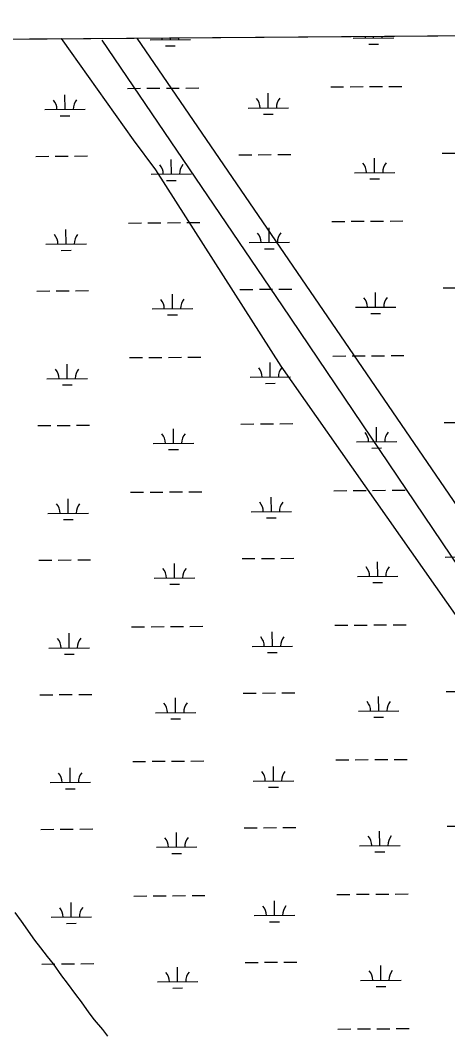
# Model space of a CAD drawing. Extents: x 3540316 to 3578335, y 553172 to 578787.
# Drawn here: x 3563082 to 3564138, y 574451 to 576946 of the extents above; entities that cross this region are included whole.
import ezdxf

# ---------------------------------------------------------------- set-up
doc = ezdxf.new("R2010")
doc.units = 0
for name, color, linetype in [('V-GRID-FRAM', 7, 'Continuous'), ('V-SITE-VEGE', 7, 'Continuous'), ('V-UTIL-LINE', 7, 'Continuous'), ('V-WETL-SWMP', 7, 'Continuous')]:
    doc.layers.add(name, color=color, linetype=linetype)

msp = doc.modelspace()

# ---------------------------------------------------------------- linework, layer by layer
at = {"layer": 'V-GRID-FRAM'}
for points in [[(3544387.2, 576756), (3576013, 576999.8), (3576161.1, 558817.2), (3544519.4, 558573.3), (3544387.2, 576756)], [(3544387.2, 576756), (3576013, 576999.8)]]:
    msp.add_lwpolyline(points, dxfattribs=at)
at = {"layer": 'V-SITE-VEGE'}
for p, q in [((3563370.5, 576902.4), (3568274.2, 576940.2)), ((3561749.9, 576889.9), (3563183, 576900.9)), ((3563183, 576900.9), (3563360.8, 576650.6)), ((3564456.1, 575314.5), (3563370.5, 576902.4)), ((3563360.8, 576650.6), (3563416.2, 576576.6)), ((3563416.2, 576576.6), (3563725.9, 576091.2)), ((3563725.9, 576091.2), (3564474.6, 575023.2)), ((3563084.7, 574719.5), (3563069.1, 574741.1)), ((3563117.6, 574673), (3563084.7, 574719.5)), ((3563132.6, 574653.5), (3563117.6, 574673)), ((3563149.3, 574632.5), (3563132.6, 574653.5)), ((3563164.3, 574614.1), (3563149.3, 574632.5)), ((3563184.4, 574584.9), (3563164.3, 574614.1)), ((3563198.8, 574566.6), (3563184.4, 574584.9)), ((3563219.4, 574538.5), (3563198.8, 574566.6)), ((3563232.8, 574520.6), (3563219.4, 574538.5)), ((3563252.3, 574493.1), (3563232.8, 574520.6)), ((3563265.7, 574475.8), (3563252.3, 574493.1)), ((3563285.6, 574452), (3563265.7, 574475.8)), ((3563297.9, 574435.3), (3563285.6, 574452))]:
    msp.add_line(p, q, dxfattribs=at)
at = {"layer": 'V-UTIL-LINE'}
msp.add_lwpolyline([(3563283.8, 576897.1), (3563728.5, 576240.2), (3564254, 575462), (3564708.8, 574805.1), (3565032.2, 574350.3), (3565345.5, 573875.3), (3565658.8, 573440.7), (3566012.5, 572935.4), (3566477.4, 572278.4), (3566790.7, 571793.3), (3567073.7, 571348.6), (3567296.1, 570994.9)], dxfattribs=at)
at = {"layer": 'V-WETL-SWMP'}
for p, q in [((3559809.4, 576874.9), (3568176.4, 576939.4)), ((3563402.7, 576898.3), (3563502.7, 576899.1)), ((3563452.7, 576898.7), (3563452.7, 576903)), ((3563904.6, 576902.2), (3564004.6, 576903)), ((3563954.6, 576902.6), (3563954.6, 576906.9)), ((3563440.8, 576883.2), (3563464.8, 576883.4)), ((3563942.7, 576887.1), (3563966.7, 576887.2)), ((3563346.8, 576777.8), (3563378.8, 576778.1)), ((3563394.8, 576778.2), (3563426.8, 576778.4)), ((3563442.8, 576778.6), (3563474.8, 576778.8)), ((3563490.8, 576778.9), (3563522.8, 576779.2)), ((3563848.7, 576781.7), (3563880.7, 576781.9)), ((3563896.7, 576782.1), (3563928.7, 576782.3)), ((3563944.7, 576782.4), (3563976.7, 576782.7)), ((3563992.7, 576782.8), (3564024.7, 576783)), ((3563192.6, 576725.9), (3563192.3, 576761.9)), ((3563694.5, 576729.8), (3563694.2, 576765.8)), ((3563142.6, 576725.5), (3563242.6, 576726.3)), ((3563644.5, 576729.4), (3563744.5, 576730.1)), ((3563180.7, 576710.4), (3563204.7, 576710.5)), ((3563682.6, 576714.2), (3563706.6, 576714.4)), ((3563120.1, 576609.9), (3563152.1, 576610.1)), ((3563168.1, 576610.3), (3563200.1, 576610.5)), ((3563216.1, 576610.6), (3563248.1, 576610.9)), ((3563455.3, 576566), (3563455, 576602)), ((3563622, 576613.8), (3563654, 576614)), ((3563670, 576614.1), (3563702, 576614.4)), ((3563718, 576614.5), (3563750, 576614.7)), ((3563957.2, 576569.9), (3563956.9, 576605.9)), ((3564123.9, 576617.6), (3564155.9, 576617.9)), ((3563405.3, 576565.7), (3563505.3, 576566.4)), ((3563443.4, 576550.5), (3563467.4, 576550.7)), ((3563907.2, 576569.5), (3564007.2, 576570.3)), ((3563945.3, 576554.4), (3563969.3, 576554.6)), ((3563851.3, 576449), (3563883.3, 576449.3)), ((3563899.3, 576449.4), (3563931.3, 576449.6)), ((3563947.3, 576449.8), (3563979.3, 576450)), ((3563995.3, 576450.1), (3564027.3, 576450.4)), ((3563195.2, 576393.2), (3563194.9, 576429.2)), ((3563349.4, 576445.2), (3563381.4, 576445.4)), ((3563397.4, 576445.5), (3563429.4, 576445.8)), ((3563445.4, 576445.9), (3563477.4, 576446.1)), ((3563493.4, 576446.3), (3563525.4, 576446.5)), ((3563697.1, 576397.1), (3563696.8, 576433.1)), ((3563647.1, 576396.7), (3563747.1, 576397.5)), ((3563145.2, 576392.8), (3563245.2, 576393.6)), ((3563183.3, 576377.7), (3563207.3, 576377.9)), ((3563685.2, 576381.6), (3563709.2, 576381.8)), ((3563122.7, 576277.2), (3563154.7, 576277.5)), ((3563170.7, 576277.6), (3563202.7, 576277.8)), ((3563218.7, 576278), (3563250.7, 576278.2)), ((3563624.6, 576281.1), (3563656.6, 576281.3)), ((3563672.6, 576281.5), (3563704.6, 576281.7)), ((3563720.6, 576281.8), (3563752.6, 576282.1)), ((3563959.8, 576237.2), (3563959.5, 576273.2)), ((3564126.5, 576285), (3564158.5, 576285.2)), ((3563457.9, 576233.4), (3563457.6, 576269.4)), ((3563407.9, 576233), (3563507.9, 576233.8)), ((3563909.8, 576236.9), (3564009.8, 576237.6)), ((3563446, 576217.9), (3563470, 576218)), ((3563947.9, 576221.7), (3563971.9, 576221.9)), ((3563351.9, 576112.5), (3563383.9, 576112.7)), ((3563399.9, 576112.9), (3563431.9, 576113.1)), ((3563447.9, 576113.2), (3563479.9, 576113.5)), ((3563495.9, 576113.6), (3563527.9, 576113.8)), ((3563699.6, 576064.4), (3563699.4, 576100.4)), ((3563853.8, 576116.4), (3563885.8, 576116.6)), ((3563901.8, 576116.7), (3563933.8, 576117)), ((3563949.8, 576117.1), (3563981.8, 576117.3)), ((3563997.8, 576117.5), (3564029.8, 576117.7)), ((3563197.7, 576060.6), (3563197.5, 576096.6)), ((3563147.7, 576060.2), (3563247.7, 576060.9)), ((3563649.6, 576064), (3563749.6, 576064.8)), ((3563687.8, 576048.9), (3563711.8, 576049.1)), ((3563185.9, 576045), (3563209.9, 576045.2)), ((3563627.1, 575948.4), (3563659.1, 575948.7)), ((3563675.1, 575948.8), (3563707.1, 575949)), ((3563723.1, 575949.2), (3563755.1, 575949.4)), ((3564129, 575952.3), (3564161, 575952.5)), ((3563125.2, 575944.6), (3563157.2, 575944.8)), ((3563173.2, 575944.9), (3563205.2, 575945.2)), ((3563221.2, 575945.3), (3563253.2, 575945.5)), ((3563460.4, 575900.7), (3563460.1, 575936.7)), ((3563962.3, 575904.6), (3563962, 575940.6)), ((3563410.4, 575900.3), (3563510.4, 575901.1)), ((3563912.3, 575904.2), (3564012.3, 575905)), ((3563448.5, 575885.2), (3563472.5, 575885.4)), ((3563950.4, 575889.1), (3563974.4, 575889.2)), ((3563354.5, 575779.8), (3563386.5, 575780.1)), ((3563402.5, 575780.2), (3563434.5, 575780.4)), ((3563450.5, 575780.6), (3563482.5, 575780.8)), ((3563498.5, 575780.9), (3563530.5, 575781.2)), ((3563856.4, 575783.7), (3563888.4, 575783.9)), ((3563904.4, 575784.1), (3563936.4, 575784.3)), ((3563952.4, 575784.4), (3563984.4, 575784.7)), ((3564000.4, 575784.8), (3564032.4, 575785.1)), ((3563200.3, 575727.9), (3563200, 575763.9)), ((3563702.2, 575731.8), (3563701.9, 575767.8)), ((3563150.3, 575727.5), (3563250.3, 575728.3)), ((3563652.2, 575731.4), (3563752.2, 575732.1)), ((3563188.4, 575712.4), (3563212.4, 575712.6)), ((3563690.3, 575716.2), (3563714.3, 575716.4)), ((3563127.8, 575611.9), (3563159.8, 575612.1)), ((3563175.8, 575612.3), (3563207.8, 575612.5)), ((3563223.8, 575612.6), (3563255.8, 575612.9)), ((3563463, 575568.1), (3563462.7, 575604)), ((3563629.7, 575615.8), (3563661.7, 575616)), ((3563677.7, 575616.1), (3563709.7, 575616.4)), ((3563725.7, 575616.5), (3563757.7, 575616.8)), ((3563964.9, 575571.9), (3563964.6, 575607.9)), ((3564131.6, 575619.6), (3564163.6, 575619.9)), ((3563413, 575567.7), (3563513, 575568.4)), ((3563451.1, 575552.5), (3563475.1, 575552.7)), ((3563914.9, 575571.5), (3564014.9, 575572.3)), ((3563953, 575556.4), (3563977, 575556.6)), ((3563859, 575451), (3563891, 575451.3)), ((3563907, 575451.4), (3563939, 575451.6)), ((3563955, 575451.8), (3563987, 575452)), ((3564003, 575452.1), (3564035, 575452.4)), ((3563202.9, 575395.2), (3563202.6, 575431.2)), ((3563357.1, 575447.2), (3563389.1, 575447.4)), ((3563405.1, 575447.5), (3563437.1, 575447.8)), ((3563453.1, 575447.9), (3563485.1, 575448.1)), ((3563501.1, 575448.3), (3563533.1, 575448.5)), ((3563704.8, 575399.1), (3563704.5, 575435.1)), ((3563654.8, 575398.7), (3563754.8, 575399.5)), ((3563152.9, 575394.8), (3563252.9, 575395.6)), ((3563191, 575379.7), (3563215, 575379.9)), ((3563692.9, 575383.6), (3563716.9, 575383.8)), ((3563130.4, 575279.2), (3563162.4, 575279.5)), ((3563178.4, 575279.6), (3563210.4, 575279.8)), ((3563226.4, 575280), (3563258.4, 575280.2)), ((3563632.3, 575283.1), (3563664.3, 575283.3)), ((3563680.3, 575283.5), (3563712.3, 575283.7)), ((3563728.3, 575283.8), (3563760.2, 575284.1)), ((3563967.4, 575239.3), (3563967.2, 575275.3)), ((3564134.1, 575287), (3564166.1, 575287.2)), ((3563465.6, 575235.4), (3563465.3, 575271.4)), ((3563415.6, 575235), (3563515.6, 575235.8)), ((3563917.4, 575238.9), (3564017.4, 575239.6)), ((3563453.7, 575219.9), (3563477.7, 575220)), ((3563955.6, 575223.7), (3563979.6, 575223.9)), ((3563359.6, 575114.5), (3563391.6, 575114.7)), ((3563407.6, 575114.9), (3563439.6, 575115.1)), ((3563455.6, 575115.2), (3563487.6, 575115.5)), ((3563503.6, 575115.6), (3563535.6, 575115.9)), ((3563707.3, 575066.4), (3563707.1, 575102.4)), ((3563861.5, 575118.4), (3563893.5, 575118.6)), ((3563909.5, 575118.7), (3563941.5, 575119)), ((3563957.5, 575119.1), (3563989.5, 575119.4)), ((3564005.5, 575119.5), (3564037.5, 575119.7)), ((3563205.4, 575062.6), (3563205.2, 575098.6)), ((3563155.4, 575062.2), (3563255.4, 575062.9)), ((3563657.3, 575066), (3563757.3, 575066.8)), ((3563695.5, 575050.9), (3563719.5, 575051.1)), ((3563193.6, 575047), (3563217.6, 575047.2)), ((3563634.8, 574950.4), (3563666.8, 574950.7)), ((3563682.8, 574950.8), (3563714.8, 574951.1)), ((3563730.8, 574951.2), (3563762.8, 574951.4)), ((3564136.7, 574954.3), (3564168.7, 574954.6)), ((3563132.9, 574946.6), (3563164.9, 574946.8)), ((3563180.9, 574946.9), (3563212.9, 574947.2)), ((3563228.9, 574947.3), (3563260.9, 574947.6)), ((3563468.1, 574902.7), (3563467.8, 574938.7)), ((3563970, 574906.6), (3563969.7, 574942.6)), ((3563418.1, 574902.3), (3563518.1, 574903.1)), ((3563920, 574906.2), (3564020, 574907)), ((3563456.2, 574887.2), (3563480.2, 574887.4)), ((3563958.1, 574891.1), (3563982.1, 574891.3)), ((3563362.2, 574781.8), (3563394.2, 574782.1)), ((3563410.2, 574782.2), (3563442.2, 574782.4)), ((3563458.2, 574782.6), (3563490.2, 574782.8)), ((3563506.2, 574782.9), (3563538.2, 574783.2)), ((3563864.1, 574785.7), (3563896.1, 574785.9)), ((3563912.1, 574786.1), (3563944.1, 574786.3)), ((3563960.1, 574786.4), (3563992.1, 574786.7)), ((3564008.1, 574786.8), (3564040.1, 574787.1)), ((3563208, 574729.9), (3563207.7, 574765.9)), ((3563709.9, 574733.8), (3563709.6, 574769.8)), ((3563158, 574729.5), (3563258, 574730.3)), ((3563659.9, 574733.4), (3563759.9, 574734.2)), ((3563196.1, 574714.4), (3563220.1, 574714.6)), ((3563698, 574718.2), (3563722, 574718.4)), ((3563135.5, 574613.9), (3563167.5, 574614.1)), ((3563183.5, 574614.3), (3563215.5, 574614.5)), ((3563231.5, 574614.6), (3563263.5, 574614.9)), ((3563470.7, 574570.1), (3563470.4, 574606.1)), ((3563637.4, 574617.8), (3563669.4, 574618)), ((3563685.4, 574618.1), (3563717.4, 574618.4)), ((3563733.4, 574618.5), (3563765.4, 574618.8)), ((3563972.6, 574573.9), (3563972.3, 574609.9)), ((3563420.7, 574569.7), (3563520.7, 574570.4)), ((3563458.8, 574554.5), (3563482.8, 574554.7)), ((3563922.6, 574573.5), (3564022.6, 574574.3)), ((3563960.7, 574558.4), (3563984.7, 574558.6)), ((3563866.7, 574453), (3563898.7, 574453.3)), ((3563914.7, 574453.4), (3563946.7, 574453.7)), ((3563962.7, 574453.8), (3563994.7, 574454)), ((3564010.7, 574454.1), (3564042.7, 574454.4))]:
    msp.add_line(p, q, dxfattribs=at)
for centre, start, end in [((3563397.5, 576898.8), 359.6699, 6.6838), ((3563508, 576899.6), 174.1995, 181.2135), ((3563899.4, 576902.6), 359.6699, 6.6838), ((3564009.9, 576903.5), 174.1995, 181.2135), ((3563137.4, 576725.9), 359.6699, 41.2135), ((3563247.9, 576726.8), 139.6699, 181.2135), ((3563639.3, 576729.8), 359.6699, 41.2135), ((3563749.7, 576730.7), 139.6699, 181.2135), ((3563400, 576566.1), 359.6699, 41.2135), ((3563510.5, 576566.9), 139.6699, 181.2135), ((3563901.9, 576570), 359.6699, 41.2135), ((3564012.4, 576570.8), 139.6699, 181.2135), ((3563139.9, 576393.3), 359.6699, 41.2135), ((3563250.4, 576394.1), 139.6699, 181.2135), ((3563641.8, 576397.1), 359.6699, 41.2135), ((3563752.3, 576398), 139.6699, 181.2135), ((3563402.6, 576233.4), 359.6699, 41.2135), ((3563513.1, 576234.3), 139.6699, 181.2135), ((3563904.5, 576237.3), 359.6699, 41.2135), ((3564015, 576238.2), 139.6699, 181.2135), ((3563142.5, 576060.6), 359.6699, 41.2135), ((3563253, 576061.5), 139.6699, 181.2135), ((3563644.4, 576064.5), 359.6699, 41.2135), ((3563754.9, 576065.3), 139.6699, 181.2135), ((3563405.2, 575900.8), 359.6699, 41.2135), ((3563515.7, 575901.6), 139.6699, 181.2135), ((3563907.1, 575904.6), 359.6699, 41.2135), ((3564017.6, 575905.5), 139.6699, 181.2135), ((3563145.1, 575727.9), 359.6699, 41.2135), ((3563255.5, 575728.8), 139.6699, 181.2135), ((3563647, 575731.8), 359.6699, 41.2135), ((3563757.4, 575732.7), 139.6699, 181.2135), ((3563407.7, 575568.1), 359.6699, 41.2135), ((3563518.2, 575569), 139.6699, 181.2135), ((3563909.6, 575572), 359.6699, 41.2135), ((3564020.1, 575572.8), 139.6699, 181.2135), ((3563147.6, 575395.3), 359.6699, 41.2135), ((3563258.1, 575396.1), 139.6699, 181.2135), ((3563649.5, 575399.1), 359.6699, 41.2135), ((3563760, 575400), 139.6699, 181.2135), ((3563410.3, 575235.4), 359.6699, 41.2135), ((3563520.8, 575236.3), 139.6699, 181.2135), ((3563912.2, 575239.3), 359.6699, 41.2135), ((3564022.7, 575240.2), 139.6699, 181.2135), ((3563150.2, 575062.6), 359.6699, 41.2135), ((3563260.7, 575063.5), 139.6699, 181.2135), ((3563652.1, 575066.5), 359.6699, 41.2135), ((3563762.6, 575067.3), 139.6699, 181.2135), ((3563412.9, 574902.8), 359.6699, 41.2135), ((3563523.4, 574903.6), 139.6699, 181.2135), ((3563914.8, 574906.6), 359.6699, 41.2135), ((3564025.2, 574907.5), 139.6699, 181.2135), ((3563152.8, 574729.9), 359.6699, 41.2135), ((3563263.2, 574730.8), 139.6699, 181.2135), ((3563654.7, 574733.8), 359.6699, 41.2135), ((3563765.1, 574734.7), 139.6699, 181.2135), ((3563415.4, 574570.1), 359.6699, 41.2135), ((3563525.9, 574571), 139.6699, 181.2135), ((3563917.3, 574574), 359.6699, 41.2135), ((3564027.8, 574574.8), 139.6699, 181.2135)]:
    msp.add_arc(centre, 35.2, start, end, dxfattribs=at)

doc.saveas('drawing.dxf')
